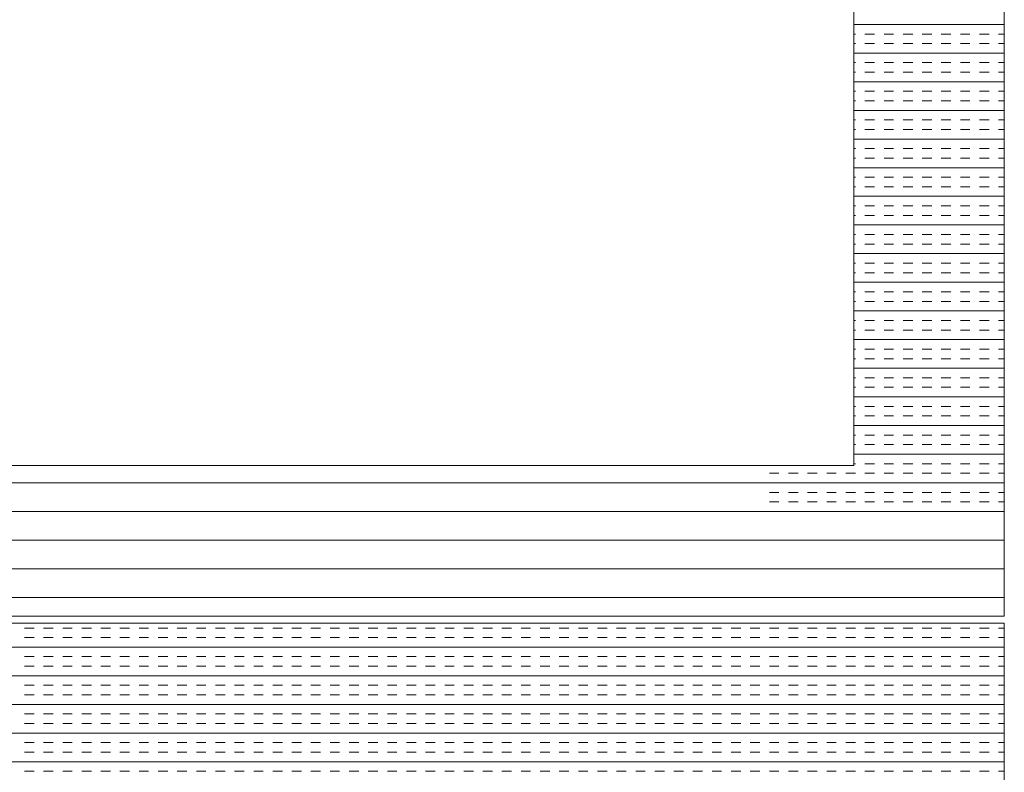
# Model space of a CAD drawing. Extents: x 3940905 to 4145695, y 925352 to 1109797.
# Tile 413 of 656: x 3986937 to 3987265, y 1101304 to 1101555. Entities that reach past the tile are written whole.
import ezdxf

# ---------------------------------------------------------------- set-up
doc = ezdxf.new("R2010")
doc.units = 0
doc.header["$LTSCALE"] = 750
doc.header["$MEASUREMENT"] = 0
doc.layers.add('CKD Equipments', color=252, linetype='CONTINUOUS', lineweight=0)

msp = doc.modelspace()

# ---------------------------------------------------------------- linework, layer by layer
at = {"layer": 'CKD Equipments'}
for p, q in [((3987264.8, 1101356.31), (3987264.8, 1102056.31)), ((3987214.8, 1101406.31), (3987214.8, 1102006.31)), ((3986496.8, 1101406.31), (3987214.8, 1101406.31)), ((3986446.8, 1101356.31), (3987264.8, 1101356.31)), ((3987264.8, 1101353.98), (3986446.8, 1101353.98)), ((3987264.8, 1100653.98), (3987264.8, 1101353.98))]:
    msp.add_line(p, q, dxfattribs=at)
at = {"layer": 'CKD Equipments', "color": 4, "linetype": 'Continuous'}
for p, q in [((3987264.8, 1101553.01), (3987214.8, 1101553.01)), ((3987215.29, 1101549.83), (3987214.8, 1101549.83)), ((3987221.64, 1101549.83), (3987218.46, 1101549.83)), ((3987227.99, 1101549.83), (3987224.81, 1101549.83)), ((3987234.34, 1101549.83), (3987231.16, 1101549.83)), ((3987240.69, 1101549.83), (3987237.51, 1101549.83)), ((3987247.04, 1101549.83), (3987243.86, 1101549.83)), ((3987253.39, 1101549.83), (3987250.21, 1101549.83)), ((3987259.74, 1101549.83), (3987256.56, 1101549.83)), ((3987264.8, 1101549.83), (3987262.91, 1101549.83)), ((3987215.29, 1101546.66), (3987214.8, 1101546.66)), ((3987221.64, 1101546.66), (3987218.46, 1101546.66)), ((3987227.99, 1101546.66), (3987224.81, 1101546.66)), ((3987234.34, 1101546.66), (3987231.16, 1101546.66)), ((3987240.69, 1101546.66), (3987237.51, 1101546.66)), ((3987247.04, 1101546.66), (3987243.86, 1101546.66)), ((3987253.39, 1101546.66), (3987250.21, 1101546.66)), ((3987259.74, 1101546.66), (3987256.56, 1101546.66)), ((3987264.8, 1101546.66), (3987262.91, 1101546.66)), ((3987264.8, 1101543.48), (3987214.8, 1101543.48)), ((3987215.29, 1101540.31), (3987214.8, 1101540.31)), ((3987221.64, 1101540.31), (3987218.46, 1101540.31)), ((3987227.99, 1101540.31), (3987224.81, 1101540.31)), ((3987234.34, 1101540.31), (3987231.16, 1101540.31)), ((3987240.69, 1101540.31), (3987237.51, 1101540.31)), ((3987247.04, 1101540.31), (3987243.86, 1101540.31)), ((3987253.39, 1101540.31), (3987250.21, 1101540.31)), ((3987259.74, 1101540.31), (3987256.56, 1101540.31)), ((3987264.8, 1101540.31), (3987262.91, 1101540.31)), ((3987215.29, 1101537.13), (3987214.8, 1101537.13)), ((3987221.64, 1101537.13), (3987218.46, 1101537.13)), ((3987227.99, 1101537.13), (3987224.81, 1101537.13)), ((3987234.34, 1101537.13), (3987231.16, 1101537.13)), ((3987240.69, 1101537.13), (3987237.51, 1101537.13)), ((3987247.04, 1101537.13), (3987243.86, 1101537.13)), ((3987253.39, 1101537.13), (3987250.21, 1101537.13)), ((3987259.74, 1101537.13), (3987256.56, 1101537.13)), ((3987264.8, 1101537.13), (3987262.91, 1101537.13)), ((3987264.8, 1101533.96), (3987214.8, 1101533.96)), ((3987215.29, 1101530.78), (3987214.8, 1101530.78)), ((3987221.64, 1101530.78), (3987218.46, 1101530.78)), ((3987227.99, 1101530.78), (3987224.81, 1101530.78)), ((3987234.34, 1101530.78), (3987231.16, 1101530.78)), ((3987240.69, 1101530.78), (3987237.51, 1101530.78)), ((3987247.04, 1101530.78), (3987243.86, 1101530.78)), ((3987253.39, 1101530.78), (3987250.21, 1101530.78)), ((3987259.74, 1101530.78), (3987256.56, 1101530.78)), ((3987264.8, 1101530.78), (3987262.91, 1101530.78)), ((3987215.29, 1101527.61), (3987214.8, 1101527.61)), ((3987221.64, 1101527.61), (3987218.46, 1101527.61)), ((3987227.99, 1101527.61), (3987224.81, 1101527.61)), ((3987234.34, 1101527.61), (3987231.16, 1101527.61)), ((3987240.69, 1101527.61), (3987237.51, 1101527.61)), ((3987247.04, 1101527.61), (3987243.86, 1101527.61)), ((3987253.39, 1101527.61), (3987250.21, 1101527.61)), ((3987259.74, 1101527.61), (3987256.56, 1101527.61)), ((3987264.8, 1101527.61), (3987262.91, 1101527.61)), ((3987264.8, 1101524.43), (3987214.8, 1101524.43)), ((3987215.29, 1101521.26), (3987214.8, 1101521.26)), ((3987221.64, 1101521.26), (3987218.46, 1101521.26)), ((3987227.99, 1101521.26), (3987224.81, 1101521.26)), ((3987234.34, 1101521.26), (3987231.16, 1101521.26)), ((3987240.69, 1101521.26), (3987237.51, 1101521.26)), ((3987247.04, 1101521.26), (3987243.86, 1101521.26)), ((3987253.39, 1101521.26), (3987250.21, 1101521.26)), ((3987259.74, 1101521.26), (3987256.56, 1101521.26)), ((3987264.8, 1101521.26), (3987262.91, 1101521.26)), ((3987215.29, 1101518.08), (3987214.8, 1101518.08)), ((3987221.64, 1101518.08), (3987218.46, 1101518.08)), ((3987227.99, 1101518.08), (3987224.81, 1101518.08)), ((3987234.34, 1101518.08), (3987231.16, 1101518.08)), ((3987240.69, 1101518.08), (3987237.51, 1101518.08)), ((3987247.04, 1101518.08), (3987243.86, 1101518.08)), ((3987253.39, 1101518.08), (3987250.21, 1101518.08)), ((3987259.74, 1101518.08), (3987256.56, 1101518.08)), ((3987264.8, 1101518.08), (3987262.91, 1101518.08)), ((3987264.8, 1101514.91), (3987214.8, 1101514.91)), ((3987215.29, 1101511.73), (3987214.8, 1101511.73)), ((3987221.64, 1101511.73), (3987218.46, 1101511.73)), ((3987227.99, 1101511.73), (3987224.81, 1101511.73)), ((3987234.34, 1101511.73), (3987231.16, 1101511.73)), ((3987240.69, 1101511.73), (3987237.51, 1101511.73)), ((3987247.04, 1101511.73), (3987243.86, 1101511.73)), ((3987253.39, 1101511.73), (3987250.21, 1101511.73)), ((3987259.74, 1101511.73), (3987256.56, 1101511.73)), ((3987264.8, 1101511.73), (3987262.91, 1101511.73)), ((3987215.29, 1101508.56), (3987214.8, 1101508.56)), ((3987221.64, 1101508.56), (3987218.46, 1101508.56)), ((3987227.99, 1101508.56), (3987224.81, 1101508.56)), ((3987234.34, 1101508.56), (3987231.16, 1101508.56)), ((3987240.69, 1101508.56), (3987237.51, 1101508.56)), ((3987247.04, 1101508.56), (3987243.86, 1101508.56)), ((3987253.39, 1101508.56), (3987250.21, 1101508.56)), ((3987259.74, 1101508.56), (3987256.56, 1101508.56)), ((3987264.8, 1101508.56), (3987262.91, 1101508.56)), ((3987264.8, 1101505.38), (3987214.8, 1101505.38)), ((3987215.29, 1101502.21), (3987214.8, 1101502.21)), ((3987221.64, 1101502.21), (3987218.46, 1101502.21)), ((3987227.99, 1101502.21), (3987224.81, 1101502.21)), ((3987234.34, 1101502.21), (3987231.16, 1101502.21)), ((3987240.69, 1101502.21), (3987237.51, 1101502.21)), ((3987247.04, 1101502.21), (3987243.86, 1101502.21)), ((3987253.39, 1101502.21), (3987250.21, 1101502.21)), ((3987259.74, 1101502.21), (3987256.56, 1101502.21)), ((3987264.8, 1101502.21), (3987262.91, 1101502.21)), ((3987215.29, 1101499.03), (3987214.8, 1101499.03)), ((3987221.64, 1101499.03), (3987218.46, 1101499.03)), ((3987227.99, 1101499.03), (3987224.81, 1101499.03)), ((3987234.34, 1101499.03), (3987231.16, 1101499.03)), ((3987240.69, 1101499.03), (3987237.51, 1101499.03)), ((3987247.04, 1101499.03), (3987243.86, 1101499.03)), ((3987253.39, 1101499.03), (3987250.21, 1101499.03)), ((3987259.74, 1101499.03), (3987256.56, 1101499.03)), ((3987264.8, 1101499.03), (3987262.91, 1101499.03)), ((3987264.8, 1101495.86), (3987214.8, 1101495.86)), ((3987215.29, 1101492.68), (3987214.8, 1101492.68)), ((3987221.64, 1101492.68), (3987218.46, 1101492.68)), ((3987227.99, 1101492.68), (3987224.81, 1101492.68)), ((3987234.34, 1101492.68), (3987231.16, 1101492.68)), ((3987240.69, 1101492.68), (3987237.51, 1101492.68)), ((3987247.04, 1101492.68), (3987243.86, 1101492.68)), ((3987253.39, 1101492.68), (3987250.21, 1101492.68)), ((3987259.74, 1101492.68), (3987256.56, 1101492.68)), ((3987264.8, 1101492.68), (3987262.91, 1101492.68)), ((3987215.29, 1101489.51), (3987214.8, 1101489.51)), ((3987221.64, 1101489.51), (3987218.46, 1101489.51)), ((3987227.99, 1101489.51), (3987224.81, 1101489.51)), ((3987234.34, 1101489.51), (3987231.16, 1101489.51)), ((3987240.69, 1101489.51), (3987237.51, 1101489.51)), ((3987247.04, 1101489.51), (3987243.86, 1101489.51)), ((3987253.39, 1101489.51), (3987250.21, 1101489.51)), ((3987259.74, 1101489.51), (3987256.56, 1101489.51)), ((3987264.8, 1101489.51), (3987262.91, 1101489.51)), ((3987264.8, 1101486.33), (3987214.8, 1101486.33)), ((3987215.29, 1101483.16), (3987214.8, 1101483.16)), ((3987221.64, 1101483.16), (3987218.46, 1101483.16)), ((3987227.99, 1101483.16), (3987224.81, 1101483.16)), ((3987234.34, 1101483.16), (3987231.16, 1101483.16)), ((3987240.69, 1101483.16), (3987237.51, 1101483.16)), ((3987247.04, 1101483.16), (3987243.86, 1101483.16)), ((3987253.39, 1101483.16), (3987250.21, 1101483.16)), ((3987259.74, 1101483.16), (3987256.56, 1101483.16)), ((3987264.8, 1101483.16), (3987262.91, 1101483.16)), ((3987215.29, 1101479.98), (3987214.8, 1101479.98)), ((3987221.64, 1101479.98), (3987218.46, 1101479.98)), ((3987227.99, 1101479.98), (3987224.81, 1101479.98)), ((3987234.34, 1101479.98), (3987231.16, 1101479.98)), ((3987240.69, 1101479.98), (3987237.51, 1101479.98)), ((3987247.04, 1101479.98), (3987243.86, 1101479.98)), ((3987253.39, 1101479.98), (3987250.21, 1101479.98)), ((3987259.74, 1101479.98), (3987256.56, 1101479.98)), ((3987264.8, 1101479.98), (3987262.91, 1101479.98)), ((3987264.8, 1101476.81), (3987214.8, 1101476.81)), ((3987215.29, 1101473.63), (3987214.8, 1101473.63)), ((3987221.64, 1101473.63), (3987218.46, 1101473.63)), ((3987227.99, 1101473.63), (3987224.81, 1101473.63)), ((3987234.34, 1101473.63), (3987231.16, 1101473.63)), ((3987240.69, 1101473.63), (3987237.51, 1101473.63)), ((3987247.04, 1101473.63), (3987243.86, 1101473.63)), ((3987253.39, 1101473.63), (3987250.21, 1101473.63)), ((3987259.74, 1101473.63), (3987256.56, 1101473.63)), ((3987264.8, 1101473.63), (3987262.91, 1101473.63)), ((3987215.29, 1101470.46), (3987214.8, 1101470.46)), ((3987221.64, 1101470.46), (3987218.46, 1101470.46)), ((3987227.99, 1101470.46), (3987224.81, 1101470.46)), ((3987234.34, 1101470.46), (3987231.16, 1101470.46)), ((3987240.69, 1101470.46), (3987237.51, 1101470.46)), ((3987247.04, 1101470.46), (3987243.86, 1101470.46)), ((3987253.39, 1101470.46), (3987250.21, 1101470.46)), ((3987259.74, 1101470.46), (3987256.56, 1101470.46)), ((3987264.8, 1101470.46), (3987262.91, 1101470.46)), ((3987264.8, 1101467.28), (3987214.8, 1101467.28)), ((3987215.29, 1101464.11), (3987214.8, 1101464.11)), ((3987221.64, 1101464.11), (3987218.46, 1101464.11)), ((3987227.99, 1101464.11), (3987224.81, 1101464.11)), ((3987234.34, 1101464.11), (3987231.16, 1101464.11)), ((3987240.69, 1101464.11), (3987237.51, 1101464.11)), ((3987247.04, 1101464.11), (3987243.86, 1101464.11)), ((3987253.39, 1101464.11), (3987250.21, 1101464.11)), ((3987259.74, 1101464.11), (3987256.56, 1101464.11)), ((3987264.8, 1101464.11), (3987262.91, 1101464.11)), ((3987215.29, 1101460.93), (3987214.8, 1101460.93)), ((3987221.64, 1101460.93), (3987218.46, 1101460.93)), ((3987227.99, 1101460.93), (3987224.81, 1101460.93)), ((3987234.34, 1101460.93), (3987231.16, 1101460.93)), ((3987240.69, 1101460.93), (3987237.51, 1101460.93)), ((3987247.04, 1101460.93), (3987243.86, 1101460.93)), ((3987253.39, 1101460.93), (3987250.21, 1101460.93)), ((3987259.74, 1101460.93), (3987256.56, 1101460.93)), ((3987264.8, 1101460.93), (3987262.91, 1101460.93)), ((3987264.8, 1101457.76), (3987214.8, 1101457.76)), ((3987215.29, 1101454.58), (3987214.8, 1101454.58)), ((3987221.64, 1101454.58), (3987218.46, 1101454.58)), ((3987227.99, 1101454.58), (3987224.81, 1101454.58)), ((3987234.34, 1101454.58), (3987231.16, 1101454.58)), ((3987240.69, 1101454.58), (3987237.51, 1101454.58)), ((3987247.04, 1101454.58), (3987243.86, 1101454.58)), ((3987253.39, 1101454.58), (3987250.21, 1101454.58)), ((3987259.74, 1101454.58), (3987256.56, 1101454.58)), ((3987264.8, 1101454.58), (3987262.91, 1101454.58)), ((3987215.29, 1101451.41), (3987214.8, 1101451.41)), ((3987221.64, 1101451.41), (3987218.46, 1101451.41)), ((3987227.99, 1101451.41), (3987224.81, 1101451.41)), ((3987234.34, 1101451.41), (3987231.16, 1101451.41)), ((3987240.69, 1101451.41), (3987237.51, 1101451.41)), ((3987247.04, 1101451.41), (3987243.86, 1101451.41)), ((3987253.39, 1101451.41), (3987250.21, 1101451.41)), ((3987259.74, 1101451.41), (3987256.56, 1101451.41)), ((3987264.8, 1101451.41), (3987262.91, 1101451.41)), ((3987264.8, 1101448.23), (3987214.8, 1101448.23)), ((3987215.29, 1101445.06), (3987214.8, 1101445.06)), ((3987221.64, 1101445.06), (3987218.46, 1101445.06)), ((3987227.99, 1101445.06), (3987224.81, 1101445.06)), ((3987234.34, 1101445.06), (3987231.16, 1101445.06)), ((3987240.69, 1101445.06), (3987237.51, 1101445.06)), ((3987247.04, 1101445.06), (3987243.86, 1101445.06)), ((3987253.39, 1101445.06), (3987250.21, 1101445.06)), ((3987259.74, 1101445.06), (3987256.56, 1101445.06)), ((3987264.8, 1101445.06), (3987262.91, 1101445.06)), ((3987215.29, 1101441.88), (3987214.8, 1101441.88)), ((3987221.64, 1101441.88), (3987218.46, 1101441.88)), ((3987227.99, 1101441.88), (3987224.81, 1101441.88)), ((3987234.34, 1101441.88), (3987231.16, 1101441.88)), ((3987240.69, 1101441.88), (3987237.51, 1101441.88)), ((3987247.04, 1101441.88), (3987243.86, 1101441.88)), ((3987253.39, 1101441.88), (3987250.21, 1101441.88)), ((3987259.74, 1101441.88), (3987256.56, 1101441.88)), ((3987264.8, 1101441.88), (3987262.91, 1101441.88)), ((3987264.8, 1101438.71), (3987214.8, 1101438.71)), ((3987215.29, 1101435.53), (3987214.8, 1101435.53)), ((3987221.64, 1101435.53), (3987218.46, 1101435.53)), ((3987227.99, 1101435.53), (3987224.81, 1101435.53)), ((3987234.34, 1101435.53), (3987231.16, 1101435.53)), ((3987240.69, 1101435.53), (3987237.51, 1101435.53)), ((3987247.04, 1101435.53), (3987243.86, 1101435.53)), ((3987253.39, 1101435.53), (3987250.21, 1101435.53)), ((3987259.74, 1101435.53), (3987256.56, 1101435.53)), ((3987264.8, 1101435.53), (3987262.91, 1101435.53)), ((3987215.29, 1101432.36), (3987214.8, 1101432.36)), ((3987221.64, 1101432.36), (3987218.46, 1101432.36)), ((3987227.99, 1101432.36), (3987224.81, 1101432.36)), ((3987234.34, 1101432.36), (3987231.16, 1101432.36)), ((3987240.69, 1101432.36), (3987237.51, 1101432.36)), ((3987247.04, 1101432.36), (3987243.86, 1101432.36)), ((3987253.39, 1101432.36), (3987250.21, 1101432.36)), ((3987259.74, 1101432.36), (3987256.56, 1101432.36)), ((3987264.8, 1101432.36), (3987262.91, 1101432.36)), ((3987264.8, 1101429.18), (3987214.8, 1101429.18)), ((3987215.29, 1101426.01), (3987214.8, 1101426.01)), ((3987221.64, 1101426.01), (3987218.46, 1101426.01)), ((3987227.99, 1101426.01), (3987224.81, 1101426.01)), ((3987234.34, 1101426.01), (3987231.16, 1101426.01)), ((3987240.69, 1101426.01), (3987237.51, 1101426.01)), ((3987247.04, 1101426.01), (3987243.86, 1101426.01)), ((3987253.39, 1101426.01), (3987250.21, 1101426.01)), ((3987259.74, 1101426.01), (3987256.56, 1101426.01)), ((3987264.8, 1101426.01), (3987262.91, 1101426.01)), ((3987215.29, 1101422.83), (3987214.8, 1101422.83)), ((3987221.64, 1101422.83), (3987218.46, 1101422.83)), ((3987227.99, 1101422.83), (3987224.81, 1101422.83)), ((3987234.34, 1101422.83), (3987231.16, 1101422.83)), ((3987240.69, 1101422.83), (3987237.51, 1101422.83)), ((3987247.04, 1101422.83), (3987243.86, 1101422.83)), ((3987253.39, 1101422.83), (3987250.21, 1101422.83)), ((3987259.74, 1101422.83), (3987256.56, 1101422.83)), ((3987264.8, 1101422.83), (3987262.91, 1101422.83)), ((3987264.8, 1101419.66), (3987214.8, 1101419.66)), ((3987215.29, 1101416.48), (3987214.8, 1101416.48)), ((3987221.64, 1101416.48), (3987218.46, 1101416.48)), ((3987227.99, 1101416.48), (3987224.81, 1101416.48)), ((3987234.34, 1101416.48), (3987231.16, 1101416.48)), ((3987240.69, 1101416.48), (3987237.51, 1101416.48)), ((3987247.04, 1101416.48), (3987243.86, 1101416.48)), ((3987253.39, 1101416.48), (3987250.21, 1101416.48)), ((3987259.74, 1101416.48), (3987256.56, 1101416.48)), ((3987264.8, 1101416.48), (3987262.91, 1101416.48)), ((3987215.29, 1101413.31), (3987214.8, 1101413.31)), ((3987221.64, 1101413.31), (3987218.46, 1101413.31)), ((3987227.99, 1101413.31), (3987224.81, 1101413.31)), ((3987234.34, 1101413.31), (3987231.16, 1101413.31)), ((3987240.69, 1101413.31), (3987237.51, 1101413.31)), ((3987247.04, 1101413.31), (3987243.86, 1101413.31)), ((3987253.39, 1101413.31), (3987250.21, 1101413.31)), ((3987259.74, 1101413.31), (3987256.56, 1101413.31)), ((3987264.8, 1101413.31), (3987262.91, 1101413.31)), ((3987264.8, 1101410.13), (3987214.8, 1101410.13)), ((3987215.29, 1101406.96), (3987214.8, 1101406.96)), ((3987221.64, 1101406.96), (3987218.46, 1101406.96)), ((3987227.99, 1101406.96), (3987224.81, 1101406.96)), ((3987234.34, 1101406.96), (3987231.16, 1101406.96)), ((3987240.69, 1101406.96), (3987237.51, 1101406.96)), ((3987247.04, 1101406.96), (3987243.86, 1101406.96)), ((3987253.39, 1101406.96), (3987250.21, 1101406.96)), ((3987259.74, 1101406.96), (3987256.56, 1101406.96)), ((3987264.8, 1101406.96), (3987262.91, 1101406.96)), ((3987189.89, 1101403.78), (3987186.71, 1101403.78)), ((3987196.24, 1101403.78), (3987193.06, 1101403.78)), ((3987202.59, 1101403.78), (3987199.41, 1101403.78)), ((3987208.94, 1101403.78), (3987205.76, 1101403.78)), ((3987215.29, 1101403.78), (3987212.11, 1101403.78)), ((3987221.64, 1101403.78), (3987218.46, 1101403.78)), ((3987227.99, 1101403.78), (3987224.81, 1101403.78)), ((3987234.34, 1101403.78), (3987231.16, 1101403.78)), ((3987240.69, 1101403.78), (3987237.51, 1101403.78)), ((3987247.04, 1101403.78), (3987243.86, 1101403.78)), ((3987253.39, 1101403.78), (3987250.21, 1101403.78)), ((3987259.74, 1101403.78), (3987256.56, 1101403.78)), ((3987264.8, 1101403.78), (3987262.91, 1101403.78)), ((3987264.8, 1101400.61), (3986446.8, 1101400.61)), ((3987189.89, 1101397.43), (3987186.71, 1101397.43)), ((3987196.24, 1101397.43), (3987193.06, 1101397.43)), ((3987202.59, 1101397.43), (3987199.41, 1101397.43)), ((3987208.94, 1101397.43), (3987205.76, 1101397.43)), ((3987215.29, 1101397.43), (3987212.11, 1101397.43)), ((3987221.64, 1101397.43), (3987218.46, 1101397.43)), ((3987227.99, 1101397.43), (3987224.81, 1101397.43)), ((3987234.34, 1101397.43), (3987231.16, 1101397.43)), ((3987240.69, 1101397.43), (3987237.51, 1101397.43)), ((3987247.04, 1101397.43), (3987243.86, 1101397.43)), ((3987253.39, 1101397.43), (3987250.21, 1101397.43)), ((3987259.74, 1101397.43), (3987256.56, 1101397.43)), ((3987264.8, 1101397.43), (3987262.91, 1101397.43)), ((3987189.89, 1101394.26), (3987186.71, 1101394.26)), ((3987196.24, 1101394.26), (3987193.06, 1101394.26)), ((3987202.59, 1101394.26), (3987199.41, 1101394.26)), ((3987208.94, 1101394.26), (3987205.76, 1101394.26)), ((3987215.29, 1101394.26), (3987212.11, 1101394.26)), ((3987221.64, 1101394.26), (3987218.46, 1101394.26)), ((3987227.99, 1101394.26), (3987224.81, 1101394.26)), ((3987234.34, 1101394.26), (3987231.16, 1101394.26)), ((3987240.69, 1101394.26), (3987237.51, 1101394.26)), ((3987247.04, 1101394.26), (3987243.86, 1101394.26)), ((3987253.39, 1101394.26), (3987250.21, 1101394.26)), ((3987259.74, 1101394.26), (3987256.56, 1101394.26)), ((3987264.8, 1101394.26), (3987262.91, 1101394.26)), ((3987264.8, 1101391.08), (3986446.8, 1101391.08)), ((3987264.8, 1101381.56), (3986446.8, 1101381.56)), ((3987264.8, 1101372.03), (3986446.8, 1101372.03)), ((3987264.8, 1101362.51), (3986446.8, 1101362.51)), ((3986942.24, 1101352.32), (3986939.06, 1101352.32)), ((3986948.59, 1101352.32), (3986945.41, 1101352.32)), ((3986954.94, 1101352.32), (3986951.76, 1101352.32)), ((3986961.29, 1101352.32), (3986958.11, 1101352.32)), ((3986967.64, 1101352.32), (3986964.46, 1101352.32)), ((3986973.99, 1101352.32), (3986970.81, 1101352.32)), ((3986980.34, 1101352.32), (3986977.16, 1101352.32)), ((3986986.69, 1101352.32), (3986983.51, 1101352.32)), ((3986993.04, 1101352.32), (3986989.86, 1101352.32)), ((3986999.39, 1101352.32), (3986996.21, 1101352.32)), ((3987005.74, 1101352.32), (3987002.56, 1101352.32)), ((3987012.09, 1101352.32), (3987008.91, 1101352.32)), ((3987018.44, 1101352.32), (3987015.26, 1101352.32)), ((3987024.79, 1101352.32), (3987021.61, 1101352.32)), ((3987031.14, 1101352.32), (3987027.96, 1101352.32)), ((3987037.49, 1101352.32), (3987034.31, 1101352.32)), ((3987043.84, 1101352.32), (3987040.66, 1101352.32)), ((3987050.19, 1101352.32), (3987047.01, 1101352.32)), ((3987056.54, 1101352.32), (3987053.36, 1101352.32)), ((3987062.89, 1101352.32), (3987059.71, 1101352.32)), ((3987069.24, 1101352.32), (3987066.06, 1101352.32)), ((3987075.59, 1101352.32), (3987072.41, 1101352.32)), ((3987081.94, 1101352.32), (3987078.76, 1101352.32)), ((3987088.29, 1101352.32), (3987085.11, 1101352.32)), ((3987094.64, 1101352.32), (3987091.46, 1101352.32)), ((3987100.99, 1101352.32), (3987097.81, 1101352.32)), ((3987107.34, 1101352.32), (3987104.16, 1101352.32)), ((3987113.69, 1101352.32), (3987110.51, 1101352.32)), ((3987120.04, 1101352.32), (3987116.86, 1101352.32)), ((3987126.39, 1101352.32), (3987123.21, 1101352.32)), ((3987132.74, 1101352.32), (3987129.56, 1101352.32)), ((3987139.09, 1101352.32), (3987135.91, 1101352.32)), ((3987145.44, 1101352.32), (3987142.26, 1101352.32)), ((3987151.79, 1101352.32), (3987148.61, 1101352.32)), ((3987158.14, 1101352.32), (3987154.96, 1101352.32)), ((3987164.49, 1101352.32), (3987161.31, 1101352.32)), ((3987170.84, 1101352.32), (3987167.66, 1101352.32)), ((3987177.19, 1101352.32), (3987174.01, 1101352.32)), ((3987183.54, 1101352.32), (3987180.36, 1101352.32)), ((3987189.89, 1101352.32), (3987186.71, 1101352.32)), ((3987196.24, 1101352.32), (3987193.06, 1101352.32)), ((3987202.59, 1101352.32), (3987199.41, 1101352.32)), ((3987208.94, 1101352.32), (3987205.76, 1101352.32)), ((3987215.29, 1101352.32), (3987212.11, 1101352.32)), ((3987221.64, 1101352.32), (3987218.46, 1101352.32)), ((3987227.99, 1101352.32), (3987224.81, 1101352.32)), ((3987234.34, 1101352.32), (3987231.16, 1101352.32)), ((3987240.69, 1101352.32), (3987237.51, 1101352.32)), ((3987247.04, 1101352.32), (3987243.86, 1101352.32)), ((3987253.39, 1101352.32), (3987250.21, 1101352.32)), ((3987259.74, 1101352.32), (3987256.56, 1101352.32)), ((3987264.8, 1101352.32), (3987262.91, 1101352.32)), ((3986942.24, 1101349.15), (3986939.06, 1101349.15)), ((3986948.59, 1101349.15), (3986945.41, 1101349.15)), ((3986954.94, 1101349.15), (3986951.76, 1101349.15)), ((3986961.29, 1101349.15), (3986958.11, 1101349.15)), ((3986967.64, 1101349.15), (3986964.46, 1101349.15)), ((3986973.99, 1101349.15), (3986970.81, 1101349.15)), ((3986980.34, 1101349.15), (3986977.16, 1101349.15)), ((3986986.69, 1101349.15), (3986983.51, 1101349.15)), ((3986993.04, 1101349.15), (3986989.86, 1101349.15)), ((3986999.39, 1101349.15), (3986996.21, 1101349.15)), ((3987005.74, 1101349.15), (3987002.56, 1101349.15)), ((3987012.09, 1101349.15), (3987008.91, 1101349.15)), ((3987018.44, 1101349.15), (3987015.26, 1101349.15)), ((3987024.79, 1101349.15), (3987021.61, 1101349.15)), ((3987031.14, 1101349.15), (3987027.96, 1101349.15)), ((3987037.49, 1101349.15), (3987034.31, 1101349.15)), ((3987043.84, 1101349.15), (3987040.66, 1101349.15)), ((3987050.19, 1101349.15), (3987047.01, 1101349.15)), ((3987056.54, 1101349.15), (3987053.36, 1101349.15)), ((3987062.89, 1101349.15), (3987059.71, 1101349.15)), ((3987069.24, 1101349.15), (3987066.06, 1101349.15)), ((3987075.59, 1101349.15), (3987072.41, 1101349.15)), ((3987081.94, 1101349.15), (3987078.76, 1101349.15)), ((3987088.29, 1101349.15), (3987085.11, 1101349.15)), ((3987094.64, 1101349.15), (3987091.46, 1101349.15)), ((3987100.99, 1101349.15), (3987097.81, 1101349.15)), ((3987107.34, 1101349.15), (3987104.16, 1101349.15)), ((3987113.69, 1101349.15), (3987110.51, 1101349.15)), ((3987120.04, 1101349.15), (3987116.86, 1101349.15)), ((3987126.39, 1101349.15), (3987123.21, 1101349.15)), ((3987132.74, 1101349.15), (3987129.56, 1101349.15)), ((3987139.09, 1101349.15), (3987135.91, 1101349.15)), ((3987145.44, 1101349.15), (3987142.26, 1101349.15)), ((3987151.79, 1101349.15), (3987148.61, 1101349.15)), ((3987158.14, 1101349.15), (3987154.96, 1101349.15)), ((3987164.49, 1101349.15), (3987161.31, 1101349.15)), ((3987170.84, 1101349.15), (3987167.66, 1101349.15)), ((3987177.19, 1101349.15), (3987174.01, 1101349.15)), ((3987183.54, 1101349.15), (3987180.36, 1101349.15)), ((3987189.89, 1101349.15), (3987186.71, 1101349.15)), ((3987196.24, 1101349.15), (3987193.06, 1101349.15)), ((3987202.59, 1101349.15), (3987199.41, 1101349.15)), ((3987208.94, 1101349.15), (3987205.76, 1101349.15)), ((3987215.29, 1101349.15), (3987212.11, 1101349.15)), ((3987221.64, 1101349.15), (3987218.46, 1101349.15)), ((3987227.99, 1101349.15), (3987224.81, 1101349.15)), ((3987234.34, 1101349.15), (3987231.16, 1101349.15)), ((3987240.69, 1101349.15), (3987237.51, 1101349.15)), ((3987247.04, 1101349.15), (3987243.86, 1101349.15)), ((3987253.39, 1101349.15), (3987250.21, 1101349.15)), ((3987259.74, 1101349.15), (3987256.56, 1101349.15)), ((3987264.8, 1101349.15), (3987262.91, 1101349.15)), ((3987264.8, 1101345.97), (3986446.8, 1101345.97)), ((3986942.24, 1101342.8), (3986939.06, 1101342.8)), ((3986948.59, 1101342.8), (3986945.41, 1101342.8)), ((3986954.94, 1101342.8), (3986951.76, 1101342.8)), ((3986961.29, 1101342.8), (3986958.11, 1101342.8)), ((3986967.64, 1101342.8), (3986964.46, 1101342.8)), ((3986973.99, 1101342.8), (3986970.81, 1101342.8)), ((3986980.34, 1101342.8), (3986977.16, 1101342.8)), ((3986986.69, 1101342.8), (3986983.51, 1101342.8)), ((3986993.04, 1101342.8), (3986989.86, 1101342.8)), ((3986999.39, 1101342.8), (3986996.21, 1101342.8)), ((3987005.74, 1101342.8), (3987002.56, 1101342.8)), ((3987012.09, 1101342.8), (3987008.91, 1101342.8)), ((3987018.44, 1101342.8), (3987015.26, 1101342.8)), ((3987024.79, 1101342.8), (3987021.61, 1101342.8)), ((3987031.14, 1101342.8), (3987027.96, 1101342.8)), ((3987037.49, 1101342.8), (3987034.31, 1101342.8)), ((3987043.84, 1101342.8), (3987040.66, 1101342.8)), ((3987050.19, 1101342.8), (3987047.01, 1101342.8)), ((3987056.54, 1101342.8), (3987053.36, 1101342.8)), ((3987062.89, 1101342.8), (3987059.71, 1101342.8)), ((3987069.24, 1101342.8), (3987066.06, 1101342.8)), ((3987075.59, 1101342.8), (3987072.41, 1101342.8)), ((3987081.94, 1101342.8), (3987078.76, 1101342.8)), ((3987088.29, 1101342.8), (3987085.11, 1101342.8)), ((3987094.64, 1101342.8), (3987091.46, 1101342.8)), ((3987100.99, 1101342.8), (3987097.81, 1101342.8)), ((3987107.34, 1101342.8), (3987104.16, 1101342.8)), ((3987113.69, 1101342.8), (3987110.51, 1101342.8)), ((3987120.04, 1101342.8), (3987116.86, 1101342.8)), ((3987126.39, 1101342.8), (3987123.21, 1101342.8)), ((3987132.74, 1101342.8), (3987129.56, 1101342.8)), ((3987139.09, 1101342.8), (3987135.91, 1101342.8)), ((3987145.44, 1101342.8), (3987142.26, 1101342.8)), ((3987151.79, 1101342.8), (3987148.61, 1101342.8)), ((3987158.14, 1101342.8), (3987154.96, 1101342.8)), ((3987164.49, 1101342.8), (3987161.31, 1101342.8)), ((3987170.84, 1101342.8), (3987167.66, 1101342.8)), ((3987177.19, 1101342.8), (3987174.01, 1101342.8)), ((3987183.54, 1101342.8), (3987180.36, 1101342.8)), ((3987189.89, 1101342.8), (3987186.71, 1101342.8)), ((3987196.24, 1101342.8), (3987193.06, 1101342.8)), ((3987202.59, 1101342.8), (3987199.41, 1101342.8)), ((3987208.94, 1101342.8), (3987205.76, 1101342.8)), ((3987215.29, 1101342.8), (3987212.11, 1101342.8)), ((3987221.64, 1101342.8), (3987218.46, 1101342.8)), ((3987227.99, 1101342.8), (3987224.81, 1101342.8)), ((3987234.34, 1101342.8), (3987231.16, 1101342.8)), ((3987240.69, 1101342.8), (3987237.51, 1101342.8)), ((3987247.04, 1101342.8), (3987243.86, 1101342.8)), ((3987253.39, 1101342.8), (3987250.21, 1101342.8)), ((3987259.74, 1101342.8), (3987256.56, 1101342.8)), ((3987264.8, 1101342.8), (3987262.91, 1101342.8)), ((3986942.24, 1101339.62), (3986939.06, 1101339.62)), ((3986948.59, 1101339.62), (3986945.41, 1101339.62)), ((3986954.94, 1101339.62), (3986951.76, 1101339.62)), ((3986961.29, 1101339.62), (3986958.11, 1101339.62)), ((3986967.64, 1101339.62), (3986964.46, 1101339.62)), ((3986973.99, 1101339.62), (3986970.81, 1101339.62)), ((3986980.34, 1101339.62), (3986977.16, 1101339.62)), ((3986986.69, 1101339.62), (3986983.51, 1101339.62)), ((3986993.04, 1101339.62), (3986989.86, 1101339.62)), ((3986999.39, 1101339.62), (3986996.21, 1101339.62)), ((3987005.74, 1101339.62), (3987002.56, 1101339.62)), ((3987012.09, 1101339.62), (3987008.91, 1101339.62)), ((3987018.44, 1101339.62), (3987015.26, 1101339.62)), ((3987024.79, 1101339.62), (3987021.61, 1101339.62)), ((3987031.14, 1101339.62), (3987027.96, 1101339.62)), ((3987037.49, 1101339.62), (3987034.31, 1101339.62)), ((3987043.84, 1101339.62), (3987040.66, 1101339.62)), ((3987050.19, 1101339.62), (3987047.01, 1101339.62)), ((3987056.54, 1101339.62), (3987053.36, 1101339.62)), ((3987062.89, 1101339.62), (3987059.71, 1101339.62)), ((3987069.24, 1101339.62), (3987066.06, 1101339.62)), ((3987075.59, 1101339.62), (3987072.41, 1101339.62)), ((3987081.94, 1101339.62), (3987078.76, 1101339.62)), ((3987088.29, 1101339.62), (3987085.11, 1101339.62)), ((3987094.64, 1101339.62), (3987091.46, 1101339.62)), ((3987100.99, 1101339.62), (3987097.81, 1101339.62)), ((3987107.34, 1101339.62), (3987104.16, 1101339.62)), ((3987113.69, 1101339.62), (3987110.51, 1101339.62)), ((3987120.04, 1101339.62), (3987116.86, 1101339.62)), ((3987126.39, 1101339.62), (3987123.21, 1101339.62)), ((3987132.74, 1101339.62), (3987129.56, 1101339.62)), ((3987139.09, 1101339.62), (3987135.91, 1101339.62)), ((3987145.44, 1101339.62), (3987142.26, 1101339.62)), ((3987151.79, 1101339.62), (3987148.61, 1101339.62)), ((3987158.14, 1101339.62), (3987154.96, 1101339.62)), ((3987164.49, 1101339.62), (3987161.31, 1101339.62)), ((3987170.84, 1101339.62), (3987167.66, 1101339.62)), ((3987177.19, 1101339.62), (3987174.01, 1101339.62)), ((3987183.54, 1101339.62), (3987180.36, 1101339.62)), ((3987189.89, 1101339.62), (3987186.71, 1101339.62)), ((3987196.24, 1101339.62), (3987193.06, 1101339.62)), ((3987202.59, 1101339.62), (3987199.41, 1101339.62)), ((3987208.94, 1101339.62), (3987205.76, 1101339.62)), ((3987215.29, 1101339.62), (3987212.11, 1101339.62)), ((3987221.64, 1101339.62), (3987218.46, 1101339.62)), ((3987227.99, 1101339.62), (3987224.81, 1101339.62)), ((3987234.34, 1101339.62), (3987231.16, 1101339.62)), ((3987240.69, 1101339.62), (3987237.51, 1101339.62)), ((3987247.04, 1101339.62), (3987243.86, 1101339.62)), ((3987253.39, 1101339.62), (3987250.21, 1101339.62)), ((3987259.74, 1101339.62), (3987256.56, 1101339.62)), ((3987264.8, 1101339.62), (3987262.91, 1101339.62)), ((3987264.8, 1101336.45), (3986446.8, 1101336.45)), ((3986942.24, 1101333.27), (3986939.06, 1101333.27)), ((3986948.59, 1101333.27), (3986945.41, 1101333.27)), ((3986954.94, 1101333.27), (3986951.76, 1101333.27)), ((3986961.29, 1101333.27), (3986958.11, 1101333.27)), ((3986967.64, 1101333.27), (3986964.46, 1101333.27)), ((3986973.99, 1101333.27), (3986970.81, 1101333.27)), ((3986980.34, 1101333.27), (3986977.16, 1101333.27)), ((3986986.69, 1101333.27), (3986983.51, 1101333.27)), ((3986993.04, 1101333.27), (3986989.86, 1101333.27)), ((3986999.39, 1101333.27), (3986996.21, 1101333.27)), ((3987005.74, 1101333.27), (3987002.56, 1101333.27)), ((3987012.09, 1101333.27), (3987008.91, 1101333.27)), ((3987018.44, 1101333.27), (3987015.26, 1101333.27)), ((3987024.79, 1101333.27), (3987021.61, 1101333.27)), ((3987031.14, 1101333.27), (3987027.96, 1101333.27)), ((3987037.49, 1101333.27), (3987034.31, 1101333.27)), ((3987043.84, 1101333.27), (3987040.66, 1101333.27)), ((3987050.19, 1101333.27), (3987047.01, 1101333.27)), ((3987056.54, 1101333.27), (3987053.36, 1101333.27)), ((3987062.89, 1101333.27), (3987059.71, 1101333.27)), ((3987069.24, 1101333.27), (3987066.06, 1101333.27)), ((3987075.59, 1101333.27), (3987072.41, 1101333.27)), ((3987081.94, 1101333.27), (3987078.76, 1101333.27)), ((3987088.29, 1101333.27), (3987085.11, 1101333.27)), ((3987094.64, 1101333.27), (3987091.46, 1101333.27)), ((3987100.99, 1101333.27), (3987097.81, 1101333.27)), ((3987107.34, 1101333.27), (3987104.16, 1101333.27)), ((3987113.69, 1101333.27), (3987110.51, 1101333.27)), ((3987120.04, 1101333.27), (3987116.86, 1101333.27)), ((3987126.39, 1101333.27), (3987123.21, 1101333.27)), ((3987132.74, 1101333.27), (3987129.56, 1101333.27)), ((3987139.09, 1101333.27), (3987135.91, 1101333.27)), ((3987145.44, 1101333.27), (3987142.26, 1101333.27)), ((3987151.79, 1101333.27), (3987148.61, 1101333.27)), ((3987158.14, 1101333.27), (3987154.96, 1101333.27)), ((3987164.49, 1101333.27), (3987161.31, 1101333.27)), ((3987170.84, 1101333.27), (3987167.66, 1101333.27)), ((3987177.19, 1101333.27), (3987174.01, 1101333.27)), ((3987183.54, 1101333.27), (3987180.36, 1101333.27)), ((3987189.89, 1101333.27), (3987186.71, 1101333.27)), ((3987196.24, 1101333.27), (3987193.06, 1101333.27)), ((3987202.59, 1101333.27), (3987199.41, 1101333.27)), ((3987208.94, 1101333.27), (3987205.76, 1101333.27)), ((3987215.29, 1101333.27), (3987212.11, 1101333.27)), ((3987221.64, 1101333.27), (3987218.46, 1101333.27)), ((3987227.99, 1101333.27), (3987224.81, 1101333.27)), ((3987234.34, 1101333.27), (3987231.16, 1101333.27)), ((3987240.69, 1101333.27), (3987237.51, 1101333.27)), ((3987247.04, 1101333.27), (3987243.86, 1101333.27)), ((3987253.39, 1101333.27), (3987250.21, 1101333.27)), ((3987259.74, 1101333.27), (3987256.56, 1101333.27)), ((3987264.8, 1101333.27), (3987262.91, 1101333.27)), ((3986942.24, 1101330.1), (3986939.06, 1101330.1)), ((3986948.59, 1101330.1), (3986945.41, 1101330.1)), ((3986954.94, 1101330.1), (3986951.76, 1101330.1)), ((3986961.29, 1101330.1), (3986958.11, 1101330.1)), ((3986967.64, 1101330.1), (3986964.46, 1101330.1)), ((3986973.99, 1101330.1), (3986970.81, 1101330.1)), ((3986980.34, 1101330.1), (3986977.16, 1101330.1)), ((3986986.69, 1101330.1), (3986983.51, 1101330.1)), ((3986993.04, 1101330.1), (3986989.86, 1101330.1)), ((3986999.39, 1101330.1), (3986996.21, 1101330.1)), ((3987005.74, 1101330.1), (3987002.56, 1101330.1)), ((3987012.09, 1101330.1), (3987008.91, 1101330.1)), ((3987018.44, 1101330.1), (3987015.26, 1101330.1)), ((3987024.79, 1101330.1), (3987021.61, 1101330.1)), ((3987031.14, 1101330.1), (3987027.96, 1101330.1)), ((3987037.49, 1101330.1), (3987034.31, 1101330.1)), ((3987043.84, 1101330.1), (3987040.66, 1101330.1)), ((3987050.19, 1101330.1), (3987047.01, 1101330.1)), ((3987056.54, 1101330.1), (3987053.36, 1101330.1)), ((3987062.89, 1101330.1), (3987059.71, 1101330.1)), ((3987069.24, 1101330.1), (3987066.06, 1101330.1)), ((3987075.59, 1101330.1), (3987072.41, 1101330.1)), ((3987081.94, 1101330.1), (3987078.76, 1101330.1)), ((3987088.29, 1101330.1), (3987085.11, 1101330.1)), ((3987094.64, 1101330.1), (3987091.46, 1101330.1)), ((3987100.99, 1101330.1), (3987097.81, 1101330.1)), ((3987107.34, 1101330.1), (3987104.16, 1101330.1)), ((3987113.69, 1101330.1), (3987110.51, 1101330.1)), ((3987120.04, 1101330.1), (3987116.86, 1101330.1)), ((3987126.39, 1101330.1), (3987123.21, 1101330.1)), ((3987132.74, 1101330.1), (3987129.56, 1101330.1)), ((3987139.09, 1101330.1), (3987135.91, 1101330.1)), ((3987145.44, 1101330.1), (3987142.26, 1101330.1)), ((3987151.79, 1101330.1), (3987148.61, 1101330.1)), ((3987158.14, 1101330.1), (3987154.96, 1101330.1)), ((3987164.49, 1101330.1), (3987161.31, 1101330.1)), ((3987170.84, 1101330.1), (3987167.66, 1101330.1)), ((3987177.19, 1101330.1), (3987174.01, 1101330.1)), ((3987183.54, 1101330.1), (3987180.36, 1101330.1)), ((3987189.89, 1101330.1), (3987186.71, 1101330.1)), ((3987196.24, 1101330.1), (3987193.06, 1101330.1)), ((3987202.59, 1101330.1), (3987199.41, 1101330.1)), ((3987208.94, 1101330.1), (3987205.76, 1101330.1)), ((3987215.29, 1101330.1), (3987212.11, 1101330.1)), ((3987221.64, 1101330.1), (3987218.46, 1101330.1)), ((3987227.99, 1101330.1), (3987224.81, 1101330.1)), ((3987234.34, 1101330.1), (3987231.16, 1101330.1)), ((3987240.69, 1101330.1), (3987237.51, 1101330.1)), ((3987247.04, 1101330.1), (3987243.86, 1101330.1)), ((3987253.39, 1101330.1), (3987250.21, 1101330.1)), ((3987259.74, 1101330.1), (3987256.56, 1101330.1)), ((3987264.8, 1101330.1), (3987262.91, 1101330.1)), ((3987264.8, 1101326.92), (3986446.8, 1101326.92)), ((3986942.24, 1101323.75), (3986939.06, 1101323.75)), ((3986948.59, 1101323.75), (3986945.41, 1101323.75)), ((3986954.94, 1101323.75), (3986951.76, 1101323.75)), ((3986961.29, 1101323.75), (3986958.11, 1101323.75)), ((3986967.64, 1101323.75), (3986964.46, 1101323.75)), ((3986973.99, 1101323.75), (3986970.81, 1101323.75)), ((3986980.34, 1101323.75), (3986977.16, 1101323.75)), ((3986986.69, 1101323.75), (3986983.51, 1101323.75)), ((3986993.04, 1101323.75), (3986989.86, 1101323.75)), ((3986999.39, 1101323.75), (3986996.21, 1101323.75)), ((3987005.74, 1101323.75), (3987002.56, 1101323.75)), ((3987012.09, 1101323.75), (3987008.91, 1101323.75)), ((3987018.44, 1101323.75), (3987015.26, 1101323.75)), ((3987024.79, 1101323.75), (3987021.61, 1101323.75)), ((3987031.14, 1101323.75), (3987027.96, 1101323.75)), ((3987037.49, 1101323.75), (3987034.31, 1101323.75)), ((3987043.84, 1101323.75), (3987040.66, 1101323.75)), ((3987050.19, 1101323.75), (3987047.01, 1101323.75)), ((3987056.54, 1101323.75), (3987053.36, 1101323.75)), ((3987062.89, 1101323.75), (3987059.71, 1101323.75)), ((3987069.24, 1101323.75), (3987066.06, 1101323.75)), ((3987075.59, 1101323.75), (3987072.41, 1101323.75)), ((3987081.94, 1101323.75), (3987078.76, 1101323.75)), ((3987088.29, 1101323.75), (3987085.11, 1101323.75)), ((3987094.64, 1101323.75), (3987091.46, 1101323.75)), ((3987100.99, 1101323.75), (3987097.81, 1101323.75)), ((3987107.34, 1101323.75), (3987104.16, 1101323.75)), ((3987113.69, 1101323.75), (3987110.51, 1101323.75)), ((3987120.04, 1101323.75), (3987116.86, 1101323.75)), ((3987126.39, 1101323.75), (3987123.21, 1101323.75)), ((3987132.74, 1101323.75), (3987129.56, 1101323.75)), ((3987139.09, 1101323.75), (3987135.91, 1101323.75)), ((3987145.44, 1101323.75), (3987142.26, 1101323.75)), ((3987151.79, 1101323.75), (3987148.61, 1101323.75)), ((3987158.14, 1101323.75), (3987154.96, 1101323.75)), ((3987164.49, 1101323.75), (3987161.31, 1101323.75)), ((3987170.84, 1101323.75), (3987167.66, 1101323.75)), ((3987177.19, 1101323.75), (3987174.01, 1101323.75)), ((3987183.54, 1101323.75), (3987180.36, 1101323.75)), ((3987189.89, 1101323.75), (3987186.71, 1101323.75)), ((3987196.24, 1101323.75), (3987193.06, 1101323.75)), ((3987202.59, 1101323.75), (3987199.41, 1101323.75)), ((3987208.94, 1101323.75), (3987205.76, 1101323.75)), ((3987215.29, 1101323.75), (3987212.11, 1101323.75)), ((3987221.64, 1101323.75), (3987218.46, 1101323.75)), ((3987227.99, 1101323.75), (3987224.81, 1101323.75)), ((3987234.34, 1101323.75), (3987231.16, 1101323.75)), ((3987240.69, 1101323.75), (3987237.51, 1101323.75)), ((3987247.04, 1101323.75), (3987243.86, 1101323.75)), ((3987253.39, 1101323.75), (3987250.21, 1101323.75)), ((3987259.74, 1101323.75), (3987256.56, 1101323.75)), ((3987264.8, 1101323.75), (3987262.91, 1101323.75)), ((3986942.24, 1101320.57), (3986939.06, 1101320.57)), ((3986948.59, 1101320.57), (3986945.41, 1101320.57)), ((3986954.94, 1101320.57), (3986951.76, 1101320.57)), ((3986961.29, 1101320.57), (3986958.11, 1101320.57)), ((3986967.64, 1101320.57), (3986964.46, 1101320.57)), ((3986973.99, 1101320.57), (3986970.81, 1101320.57)), ((3986980.34, 1101320.57), (3986977.16, 1101320.57)), ((3986986.69, 1101320.57), (3986983.51, 1101320.57)), ((3986993.04, 1101320.57), (3986989.86, 1101320.57)), ((3986999.39, 1101320.57), (3986996.21, 1101320.57)), ((3987005.74, 1101320.57), (3987002.56, 1101320.57)), ((3987012.09, 1101320.57), (3987008.91, 1101320.57)), ((3987018.44, 1101320.57), (3987015.26, 1101320.57)), ((3987024.79, 1101320.57), (3987021.61, 1101320.57)), ((3987031.14, 1101320.57), (3987027.96, 1101320.57)), ((3987037.49, 1101320.57), (3987034.31, 1101320.57)), ((3987043.84, 1101320.57), (3987040.66, 1101320.57)), ((3987050.19, 1101320.57), (3987047.01, 1101320.57)), ((3987056.54, 1101320.57), (3987053.36, 1101320.57)), ((3987062.89, 1101320.57), (3987059.71, 1101320.57)), ((3987069.24, 1101320.57), (3987066.06, 1101320.57)), ((3987075.59, 1101320.57), (3987072.41, 1101320.57)), ((3987081.94, 1101320.57), (3987078.76, 1101320.57)), ((3987088.29, 1101320.57), (3987085.11, 1101320.57)), ((3987094.64, 1101320.57), (3987091.46, 1101320.57)), ((3987100.99, 1101320.57), (3987097.81, 1101320.57)), ((3987107.34, 1101320.57), (3987104.16, 1101320.57)), ((3987113.69, 1101320.57), (3987110.51, 1101320.57)), ((3987120.04, 1101320.57), (3987116.86, 1101320.57)), ((3987126.39, 1101320.57), (3987123.21, 1101320.57)), ((3987132.74, 1101320.57), (3987129.56, 1101320.57)), ((3987139.09, 1101320.57), (3987135.91, 1101320.57)), ((3987145.44, 1101320.57), (3987142.26, 1101320.57)), ((3987151.79, 1101320.57), (3987148.61, 1101320.57)), ((3987158.14, 1101320.57), (3987154.96, 1101320.57)), ((3987164.49, 1101320.57), (3987161.31, 1101320.57)), ((3987170.84, 1101320.57), (3987167.66, 1101320.57)), ((3987177.19, 1101320.57), (3987174.01, 1101320.57)), ((3987183.54, 1101320.57), (3987180.36, 1101320.57)), ((3987189.89, 1101320.57), (3987186.71, 1101320.57)), ((3987196.24, 1101320.57), (3987193.06, 1101320.57)), ((3987202.59, 1101320.57), (3987199.41, 1101320.57)), ((3987208.94, 1101320.57), (3987205.76, 1101320.57)), ((3987215.29, 1101320.57), (3987212.11, 1101320.57)), ((3987221.64, 1101320.57), (3987218.46, 1101320.57)), ((3987227.99, 1101320.57), (3987224.81, 1101320.57)), ((3987234.34, 1101320.57), (3987231.16, 1101320.57)), ((3987240.69, 1101320.57), (3987237.51, 1101320.57)), ((3987247.04, 1101320.57), (3987243.86, 1101320.57)), ((3987253.39, 1101320.57), (3987250.21, 1101320.57)), ((3987259.74, 1101320.57), (3987256.56, 1101320.57)), ((3987264.8, 1101320.57), (3987262.91, 1101320.57)), ((3987264.8, 1101317.4), (3986446.8, 1101317.4)), ((3986942.24, 1101314.22), (3986939.06, 1101314.22)), ((3986948.59, 1101314.22), (3986945.41, 1101314.22)), ((3986954.94, 1101314.22), (3986951.76, 1101314.22)), ((3986961.29, 1101314.22), (3986958.11, 1101314.22)), ((3986967.64, 1101314.22), (3986964.46, 1101314.22)), ((3986973.99, 1101314.22), (3986970.81, 1101314.22)), ((3986980.34, 1101314.22), (3986977.16, 1101314.22)), ((3986986.69, 1101314.22), (3986983.51, 1101314.22)), ((3986993.04, 1101314.22), (3986989.86, 1101314.22)), ((3986999.39, 1101314.22), (3986996.21, 1101314.22)), ((3987005.74, 1101314.22), (3987002.56, 1101314.22)), ((3987012.09, 1101314.22), (3987008.91, 1101314.22)), ((3987018.44, 1101314.22), (3987015.26, 1101314.22)), ((3987024.79, 1101314.22), (3987021.61, 1101314.22)), ((3987031.14, 1101314.22), (3987027.96, 1101314.22)), ((3987037.49, 1101314.22), (3987034.31, 1101314.22)), ((3987043.84, 1101314.22), (3987040.66, 1101314.22)), ((3987050.19, 1101314.22), (3987047.01, 1101314.22)), ((3987056.54, 1101314.22), (3987053.36, 1101314.22)), ((3987062.89, 1101314.22), (3987059.71, 1101314.22)), ((3987069.24, 1101314.22), (3987066.06, 1101314.22)), ((3987075.59, 1101314.22), (3987072.41, 1101314.22)), ((3987081.94, 1101314.22), (3987078.76, 1101314.22)), ((3987088.29, 1101314.22), (3987085.11, 1101314.22)), ((3987094.64, 1101314.22), (3987091.46, 1101314.22)), ((3987100.99, 1101314.22), (3987097.81, 1101314.22)), ((3987107.34, 1101314.22), (3987104.16, 1101314.22)), ((3987113.69, 1101314.22), (3987110.51, 1101314.22)), ((3987120.04, 1101314.22), (3987116.86, 1101314.22)), ((3987126.39, 1101314.22), (3987123.21, 1101314.22)), ((3987132.74, 1101314.22), (3987129.56, 1101314.22)), ((3987139.09, 1101314.22), (3987135.91, 1101314.22)), ((3987145.44, 1101314.22), (3987142.26, 1101314.22)), ((3987151.79, 1101314.22), (3987148.61, 1101314.22)), ((3987158.14, 1101314.22), (3987154.96, 1101314.22)), ((3987164.49, 1101314.22), (3987161.31, 1101314.22)), ((3987170.84, 1101314.22), (3987167.66, 1101314.22)), ((3987177.19, 1101314.22), (3987174.01, 1101314.22)), ((3987183.54, 1101314.22), (3987180.36, 1101314.22)), ((3987189.89, 1101314.22), (3987186.71, 1101314.22)), ((3987196.24, 1101314.22), (3987193.06, 1101314.22)), ((3987202.59, 1101314.22), (3987199.41, 1101314.22)), ((3987208.94, 1101314.22), (3987205.76, 1101314.22)), ((3987215.29, 1101314.22), (3987212.11, 1101314.22)), ((3987221.64, 1101314.22), (3987218.46, 1101314.22)), ((3987227.99, 1101314.22), (3987224.81, 1101314.22)), ((3987234.34, 1101314.22), (3987231.16, 1101314.22)), ((3987240.69, 1101314.22), (3987237.51, 1101314.22)), ((3987247.04, 1101314.22), (3987243.86, 1101314.22)), ((3987253.39, 1101314.22), (3987250.21, 1101314.22)), ((3987259.74, 1101314.22), (3987256.56, 1101314.22)), ((3987264.8, 1101314.22), (3987262.91, 1101314.22)), ((3987264.8, 1101307.87), (3986446.8, 1101307.87)), ((3986942.24, 1101311.05), (3986939.06, 1101311.05)), ((3986948.59, 1101311.05), (3986945.41, 1101311.05)), ((3986954.94, 1101311.05), (3986951.76, 1101311.05)), ((3986961.29, 1101311.05), (3986958.11, 1101311.05)), ((3986967.64, 1101311.05), (3986964.46, 1101311.05)), ((3986973.99, 1101311.05), (3986970.81, 1101311.05)), ((3986980.34, 1101311.05), (3986977.16, 1101311.05)), ((3986986.69, 1101311.05), (3986983.51, 1101311.05)), ((3986993.04, 1101311.05), (3986989.86, 1101311.05)), ((3986999.39, 1101311.05), (3986996.21, 1101311.05)), ((3987005.74, 1101311.05), (3987002.56, 1101311.05)), ((3987012.09, 1101311.05), (3987008.91, 1101311.05)), ((3987018.44, 1101311.05), (3987015.26, 1101311.05)), ((3987024.79, 1101311.05), (3987021.61, 1101311.05)), ((3987031.14, 1101311.05), (3987027.96, 1101311.05)), ((3987037.49, 1101311.05), (3987034.31, 1101311.05)), ((3987043.84, 1101311.05), (3987040.66, 1101311.05)), ((3987050.19, 1101311.05), (3987047.01, 1101311.05)), ((3987056.54, 1101311.05), (3987053.36, 1101311.05)), ((3987062.89, 1101311.05), (3987059.71, 1101311.05)), ((3987069.24, 1101311.05), (3987066.06, 1101311.05)), ((3987075.59, 1101311.05), (3987072.41, 1101311.05)), ((3987081.94, 1101311.05), (3987078.76, 1101311.05)), ((3987088.29, 1101311.05), (3987085.11, 1101311.05)), ((3987094.64, 1101311.05), (3987091.46, 1101311.05)), ((3987100.99, 1101311.05), (3987097.81, 1101311.05)), ((3987107.34, 1101311.05), (3987104.16, 1101311.05)), ((3987113.69, 1101311.05), (3987110.51, 1101311.05)), ((3987120.04, 1101311.05), (3987116.86, 1101311.05)), ((3987126.39, 1101311.05), (3987123.21, 1101311.05)), ((3987132.74, 1101311.05), (3987129.56, 1101311.05)), ((3987139.09, 1101311.05), (3987135.91, 1101311.05)), ((3987145.44, 1101311.05), (3987142.26, 1101311.05)), ((3987151.79, 1101311.05), (3987148.61, 1101311.05)), ((3987158.14, 1101311.05), (3987154.96, 1101311.05)), ((3987164.49, 1101311.05), (3987161.31, 1101311.05)), ((3987170.84, 1101311.05), (3987167.66, 1101311.05)), ((3987177.19, 1101311.05), (3987174.01, 1101311.05)), ((3987183.54, 1101311.05), (3987180.36, 1101311.05)), ((3987189.89, 1101311.05), (3987186.71, 1101311.05)), ((3987196.24, 1101311.05), (3987193.06, 1101311.05)), ((3987202.59, 1101311.05), (3987199.41, 1101311.05)), ((3987208.94, 1101311.05), (3987205.76, 1101311.05)), ((3987215.29, 1101311.05), (3987212.11, 1101311.05)), ((3987221.64, 1101311.05), (3987218.46, 1101311.05)), ((3987227.99, 1101311.05), (3987224.81, 1101311.05)), ((3987234.34, 1101311.05), (3987231.16, 1101311.05)), ((3987240.69, 1101311.05), (3987237.51, 1101311.05)), ((3987247.04, 1101311.05), (3987243.86, 1101311.05)), ((3987253.39, 1101311.05), (3987250.21, 1101311.05)), ((3987259.74, 1101311.05), (3987256.56, 1101311.05)), ((3987264.8, 1101311.05), (3987262.91, 1101311.05)), ((3986942.24, 1101304.7), (3986939.06, 1101304.7)), ((3986948.59, 1101304.7), (3986945.41, 1101304.7)), ((3986954.94, 1101304.7), (3986951.76, 1101304.7)), ((3986961.29, 1101304.7), (3986958.11, 1101304.7)), ((3986967.64, 1101304.7), (3986964.46, 1101304.7)), ((3986973.99, 1101304.7), (3986970.81, 1101304.7)), ((3986980.34, 1101304.7), (3986977.16, 1101304.7)), ((3986986.69, 1101304.7), (3986983.51, 1101304.7)), ((3986993.04, 1101304.7), (3986989.86, 1101304.7)), ((3986999.39, 1101304.7), (3986996.21, 1101304.7)), ((3987005.74, 1101304.7), (3987002.56, 1101304.7)), ((3987012.09, 1101304.7), (3987008.91, 1101304.7)), ((3987018.44, 1101304.7), (3987015.26, 1101304.7)), ((3987024.79, 1101304.7), (3987021.61, 1101304.7)), ((3987031.14, 1101304.7), (3987027.96, 1101304.7)), ((3987037.49, 1101304.7), (3987034.31, 1101304.7)), ((3987043.84, 1101304.7), (3987040.66, 1101304.7)), ((3987050.19, 1101304.7), (3987047.01, 1101304.7)), ((3987056.54, 1101304.7), (3987053.36, 1101304.7)), ((3987062.89, 1101304.7), (3987059.71, 1101304.7)), ((3987069.24, 1101304.7), (3987066.06, 1101304.7)), ((3987075.59, 1101304.7), (3987072.41, 1101304.7)), ((3987081.94, 1101304.7), (3987078.76, 1101304.7)), ((3987088.29, 1101304.7), (3987085.11, 1101304.7)), ((3987094.64, 1101304.7), (3987091.46, 1101304.7)), ((3987100.99, 1101304.7), (3987097.81, 1101304.7)), ((3987107.34, 1101304.7), (3987104.16, 1101304.7)), ((3987113.69, 1101304.7), (3987110.51, 1101304.7)), ((3987120.04, 1101304.7), (3987116.86, 1101304.7)), ((3987126.39, 1101304.7), (3987123.21, 1101304.7)), ((3987132.74, 1101304.7), (3987129.56, 1101304.7)), ((3987139.09, 1101304.7), (3987135.91, 1101304.7)), ((3987145.44, 1101304.7), (3987142.26, 1101304.7)), ((3987151.79, 1101304.7), (3987148.61, 1101304.7)), ((3987158.14, 1101304.7), (3987154.96, 1101304.7)), ((3987164.49, 1101304.7), (3987161.31, 1101304.7)), ((3987170.84, 1101304.7), (3987167.66, 1101304.7)), ((3987177.19, 1101304.7), (3987174.01, 1101304.7)), ((3987183.54, 1101304.7), (3987180.36, 1101304.7)), ((3987189.89, 1101304.7), (3987186.71, 1101304.7)), ((3987196.24, 1101304.7), (3987193.06, 1101304.7)), ((3987202.59, 1101304.7), (3987199.41, 1101304.7)), ((3987208.94, 1101304.7), (3987205.76, 1101304.7)), ((3987215.29, 1101304.7), (3987212.11, 1101304.7)), ((3987221.64, 1101304.7), (3987218.46, 1101304.7)), ((3987227.99, 1101304.7), (3987224.81, 1101304.7)), ((3987234.34, 1101304.7), (3987231.16, 1101304.7)), ((3987240.69, 1101304.7), (3987237.51, 1101304.7)), ((3987247.04, 1101304.7), (3987243.86, 1101304.7)), ((3987253.39, 1101304.7), (3987250.21, 1101304.7)), ((3987259.74, 1101304.7), (3987256.56, 1101304.7)), ((3987264.8, 1101304.7), (3987262.91, 1101304.7))]:
    msp.add_line(p, q, dxfattribs=at)

doc.saveas('drawing.dxf')
